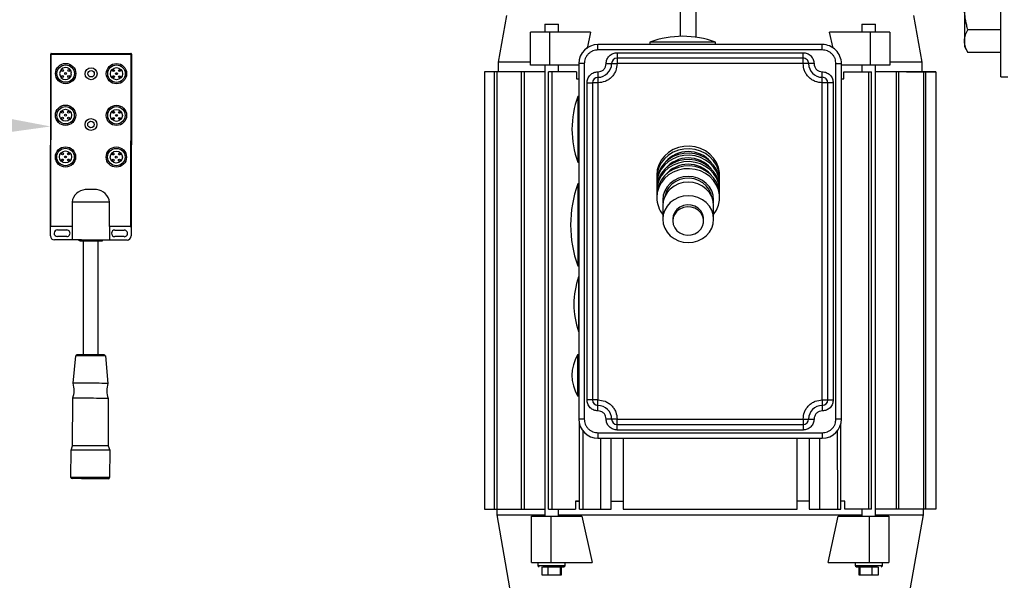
# Model space of a CAD drawing. Header units: inches. Extents: x 218.9 to 312.4, y 214.8 to 247.8.
# Tile 295 of 319: x 274.6 to 275.5, y 243.6 to 244.1. Entities that reach past the tile are written whole.
import ezdxf
from ezdxf import colors
from ezdxf.entities.mleader import LeaderData, LeaderLine
from ezdxf.math import Vec2, Vec3

# ---------------------------------------------------------------- set-up
doc = ezdxf.new("R2010")
doc.units = ezdxf.units.IN
doc.header["$LTSCALE"] = 0.25
doc.header["$MEASUREMENT"] = 0
doc.layers.add('ANNOTATIONS', color=1, linetype='Continuous')
doc.layers.add('MOTOR LH', color=7, linetype='Continuous')
doc.styles.add('ARIAL', font='arial.ttf', dxfattribs={"height": 0.09375})
doc.dimstyles.new('STANDARD$0', dxfattribs={"dimtxt": 0.09375, "dimasz": 0.09375, "dimexe": 0.03125, "dimexo": 0.046875, "dimgap": 0.09, "dimtad": 0, "dimtih": 1, "dimtoh": 1, "dimdec": 4, "dimzin": 0, "dimdsep": 46, "dimtxsty": 'ARIAL', "dimcen": 0.09, "dimadec": 0, "dimazin": 0, "dimtfac": 1, "dimtdec": 4, "dimtofl": 0, "dimtmove": 0, "dimatfit": 1, "dimfxl": 1, "dimtolj": 1, "dimtzin": 0, "dimarcsym": 0})

# ---------------------------------------------------------------- blocks, each defined once
blk = doc.blocks.new('*D90')
at = {"layer": 'ANNOTATIONS', "color": 0, "lineweight": -2, "transparency": 16777216}
for p, q in [((274.63933, 245.24633), (274.63933, 245.53285)), ((276.09173, 243.26104), (276.09173, 245.53285)), ((274.73308, 245.5016), (275.18444, 245.5016)), ((275.99798, 245.5016), (275.54663, 245.5016))]:
    blk.add_line(p, q, dxfattribs=at)
at = {"layer": 'ANNOTATIONS', "color": 0, "transparency": 16777216}
for points in [[(274.73308, 245.51723), (274.73308, 245.48598), (274.63933, 245.5016)], [(275.99798, 245.51723), (275.99798, 245.48598), (276.09173, 245.5016)]]:
    blk.add_solid(points, dxfattribs=at)
at = {"layer": 'defpoints', "color": 0, "transparency": 16777216}
for p in [(274.63933, 245.5016), (274.63933, 245.19945), (276.09173, 243.21417)]:
    blk.add_point(p, dxfattribs=at)
at = {"layer": 'ANNOTATIONS', "color": 0, "transparency": 16777216, "insert": (275.36553, 245.5016), "char_height": 0.09375, "attachment_point": 5, "style": 'ARIAL'}
blk.add_mtext('\\A1;25"', dxfattribs=at)
blk = doc.blocks.new('*D92')
at = {"layer": 'ANNOTATIONS', "color": 0, "lineweight": -2, "transparency": 16777216}
for p, q in [((274.74798, 244.56957), (274.74798, 245.2307)), ((276.09173, 243.26104), (276.09173, 245.2307)), ((274.84173, 245.19945), (275.12954, 245.19945)), ((275.99798, 245.19945), (275.71018, 245.19945))]:
    blk.add_line(p, q, dxfattribs=at)
at = {"layer": 'ANNOTATIONS', "color": 0, "transparency": 16777216}
for points in [[(274.84173, 245.21508), (274.84173, 245.18383), (274.74798, 245.19945)], [(275.99798, 245.21508), (275.99798, 245.18383), (276.09173, 245.19945)]]:
    blk.add_solid(points, dxfattribs=at)
at = {"layer": 'defpoints', "color": 0, "transparency": 16777216}
for p in [(274.74798, 245.19945), (274.74798, 244.5227), (276.09173, 243.21417)]:
    blk.add_point(p, dxfattribs=at)
at = {"layer": 'ANNOTATIONS', "color": 0, "transparency": 16777216, "insert": (275.41986, 245.19945), "char_height": 0.09375, "attachment_point": 5, "style": 'ARIAL'}
blk.add_mtext('\\A1;21 1/2"', dxfattribs=at)

msp = doc.modelspace()

# ---------------------------------------------------------------- linework, layer by layer
at = {"layer": 'MOTOR LH'}
for p, q in [((275.18774, 244.21073), (275.18774, 244.07868)), ((275.20211, 244.07786), (275.20211, 244.21073)), ((275.47611, 244.04229), (275.47611, 244.16729)), ((275.44336, 244.13995), (275.44336, 244.06964)), ((275.03139, 244.09757), (275.02394, 244.05533)), ((275.40534, 244.05534), (275.39789, 244.09758)), ((275.06582, 244.08978), (275.06582, 244.0824)), ((275.06582, 244.08978), (275.07812, 244.08978)), ((275.07812, 244.0824), (275.07812, 244.08978)), ((275.35116, 244.08978), (275.35116, 244.0824)), ((275.35116, 244.08978), (275.36347, 244.08978)), ((275.36347, 244.0824), (275.36347, 244.08978)), ((275.10719, 244.0824), (275.05308, 244.0824)), ((275.05308, 244.05287), (275.05308, 244.0824)), ((275.07048, 244.05287), (275.07048, 244.0824)), ((275.10719, 244.0824), (275.104, 244.06787)), ((275.32528, 244.0679), (275.3221, 244.0824)), ((275.37621, 244.0824), (275.3221, 244.0824)), ((275.35881, 244.05287), (275.35881, 244.0824)), ((275.37621, 244.0824), (275.37621, 244.05287)), ((275.47611, 244.0845), (275.4465, 244.0845)), ((275.31553, 244.07133), (275.11376, 244.07132)), ((275.11376, 244.0664), (275.11376, 244.07132)), ((275.16051, 244.07349), (275.16051, 244.07132)), ((275.21956, 244.07349), (275.16051, 244.07349)), ((275.21956, 244.07132), (275.21956, 244.07349)), ((275.31553, 244.06641), (275.31553, 244.07133)), ((275.44336, 244.06964), (275.4465, 244.0642)), ((274.62123, 243.89916), (274.62154, 244.06277)), ((274.62176, 243.90806), (274.62205, 244.06226)), ((274.62205, 244.06328), (274.69369, 244.06315)), ((274.62256, 244.06277), (274.69318, 244.06264)), ((274.69369, 244.06213), (274.6934, 243.90793)), ((274.6942, 244.06264), (274.6939, 243.89902)), ((275.31553, 244.06641), (275.11376, 244.0664)), ((275.13098, 244.06394), (275.13098, 244.0541)), ((275.13098, 244.06394), (275.2983, 244.06394)), ((275.2983, 244.0541), (275.2983, 244.06394)), ((275.47611, 244.0642), (275.4465, 244.0642)), ((275.02394, 244.05533), (275.02394, 244.04672)), ((275.05308, 244.05533), (275.02394, 244.05533)), ((275.09653, 244.05287), (275.05308, 244.05287)), ((275.06582, 244.05287), (275.06582, 243.64687)), ((275.07812, 244.04672), (275.07812, 244.05287)), ((275.09653, 244.0541), (275.09654, 243.73422)), ((275.10145, 244.0541), (275.09653, 244.0541)), ((275.10145, 244.0541), (275.10146, 243.73422)), ((275.12114, 244.0541), (275.13098, 244.0541)), ((275.2983, 244.05902), (275.13098, 244.05902)), ((275.2983, 244.0541), (275.13098, 244.0541)), ((275.30815, 244.0541), (275.2983, 244.0541)), ((275.32784, 243.73422), (275.32783, 244.0541)), ((275.32783, 244.0541), (275.33275, 244.0541)), ((275.33276, 243.73422), (275.33275, 244.0541)), ((275.37621, 244.05287), (275.33275, 244.05287)), ((275.35117, 244.05287), (275.35117, 244.04672)), ((275.36347, 243.64687), (275.36347, 244.05287)), ((275.40534, 244.04673), (275.40534, 244.05534)), ((274.63958, 244.04592), (274.63958, 244.04455)), ((274.64035, 244.04592), (274.63958, 244.04592)), ((274.63958, 244.04455), (274.64037, 244.04455)), ((275.01164, 244.04672), (275.01165, 243.65302)), ((275.06582, 244.04672), (275.01164, 244.04672)), ((275.02394, 244.04672), (275.01164, 244.04672)), ((275.01164, 244.04672), (275.01164, 244.04672)), ((275.02394, 244.04672), (275.01164, 244.04672)), ((275.02078, 243.65302), (275.02077, 244.04672)), ((275.02286, 244.04672), (275.02286, 243.65302)), ((275.04507, 243.65302), (275.04507, 244.04672)), ((275.04746, 244.04672), (275.04747, 243.65302)), ((275.09448, 244.04672), (275.0694, 244.04672)), ((275.06941, 243.65302), (275.0694, 244.04672)), ((275.07221, 244.04672), (275.07222, 243.65302)), ((275.09448, 244.04672), (275.09448, 244.04057)), ((275.11376, 244.04672), (275.11376, 244.03687)), ((275.31553, 244.03688), (275.31553, 244.04672)), ((275.33481, 244.04057), (275.33481, 244.04672)), ((275.33481, 244.04672), (275.35988, 244.04672)), ((275.35708, 244.04672), (275.35708, 243.65302)), ((275.35989, 243.65302), (275.35988, 244.04672)), ((275.41764, 244.04672), (275.36347, 244.04672)), ((275.38182, 244.04672), (275.38183, 243.65302)), ((275.38422, 243.65302), (275.38422, 244.04672)), ((275.39121, 244.04672), (275.41764, 244.04673)), ((275.41764, 244.04673), (275.39317, 244.04672)), ((275.39806, 244.04672), (275.39806, 244.04673)), ((275.39806, 244.04673), (275.41764, 244.04673)), ((275.40534, 244.04673), (275.41764, 244.04673)), ((275.40534, 244.04673), (275.41764, 244.04673)), ((275.40643, 244.04672), (275.40644, 243.65302)), ((275.40852, 243.65302), (275.40851, 244.04672)), ((275.41764, 244.04673), (275.41764, 244.04672)), ((275.41764, 244.04672), (275.41765, 243.65302)), ((275.09448, 244.04057), (275.09653, 244.04057)), ((275.10391, 244.03688), (275.10884, 244.03688)), ((275.10392, 243.75144), (275.10391, 244.03688)), ((275.10884, 244.03688), (275.10884, 244.03687)), ((275.11376, 244.03687), (275.10884, 244.03687)), ((275.10884, 244.03687), (275.10884, 243.75144)), ((275.11376, 244.03687), (275.11376, 243.75144)), ((275.32537, 244.03688), (275.31553, 244.03688)), ((275.31553, 243.75144), (275.31553, 244.03688)), ((275.32045, 243.75144), (275.32045, 244.03688)), ((275.32537, 244.03688), (275.32538, 243.75144)), ((275.33275, 244.04057), (275.33481, 244.04057)), ((275.47611, 244.04229), (275.48236, 244.04229)), ((275.09653, 244.02457), (275.0956, 244.02457)), ((275.0956, 243.96552), (275.09653, 243.96552)), ((275.09653, 243.94583), (275.09564, 243.94583)), ((275.16667, 243.95385), (275.16667, 243.95141)), ((275.16667, 243.95141), (275.16675, 243.94946)), ((275.16667, 243.9475), (275.16667, 243.94567)), ((275.16667, 243.94567), (275.16675, 243.94372)), ((275.22317, 243.95141), (275.22317, 243.95385)), ((275.22317, 243.94567), (275.22317, 243.9475)), ((274.66276, 243.94074), (274.65253, 243.94075)), ((275.16667, 243.94177), (275.16667, 243.93994)), ((275.16667, 243.93994), (275.16675, 243.938)), ((275.22317, 243.93994), (275.22317, 243.94177)), ((274.64082, 243.92952), (274.64078, 243.90751)), ((274.67438, 243.90745), (274.67442, 243.92946)), ((275.16667, 243.93603), (275.16667, 243.93359)), ((275.17206, 243.93149), (275.17223, 243.92892)), ((275.22318, 243.93359), (275.22318, 243.93603)), ((275.17206, 243.92636), (275.17206, 243.91416)), ((275.21779, 243.91416), (275.21779, 243.92636)), ((275.18107, 243.91416), (275.18107, 243.91249)), ((275.20878, 243.91249), (275.20878, 243.91416)), ((274.64078, 243.90751), (274.62227, 243.90755)), ((274.62755, 243.90447), (274.63591, 243.90445)), ((274.64078, 243.90751), (274.64076, 243.8954)), ((274.67438, 243.90745), (274.67436, 243.89534)), ((274.69289, 243.90742), (274.67438, 243.90745)), ((274.67924, 243.90437), (274.6876, 243.90436)), ((274.64076, 243.8954), (274.62494, 243.89543)), ((274.6359, 243.89848), (274.62754, 243.8985)), ((274.64715, 243.89449), (274.64715, 243.89539)), ((274.65089, 243.79213), (274.65108, 243.89448)), ((274.66404, 243.89446), (274.66385, 243.79211)), ((274.66796, 243.89535), (274.66796, 243.89445)), ((274.69017, 243.89531), (274.67436, 243.89534)), ((274.68759, 243.89839), (274.67923, 243.8984)), ((275.09564, 243.87201), (275.09654, 243.87201)), ((275.09654, 243.86217), (275.09633, 243.86217)), ((275.09633, 243.81296), (275.09654, 243.81296)), ((274.64168, 243.76643), (274.64406, 243.79122)), ((274.67067, 243.79117), (274.67296, 243.76637)), ((275.09654, 243.79204), (275.09533, 243.79204)), ((275.09533, 243.79204), (275.09533, 243.75513)), ((274.64122, 243.71028), (274.6413, 243.75292)), ((274.67329, 243.75286), (274.67321, 243.71022)), ((275.09533, 243.75513), (275.09654, 243.75513)), ((275.11376, 243.75144), (275.10392, 243.75144)), ((275.11376, 243.7416), (275.11376, 243.75144)), ((275.31553, 243.75144), (275.32538, 243.75144)), ((275.31553, 243.75144), (275.31553, 243.7416)), ((275.10146, 243.73422), (275.09654, 243.73422)), ((275.13099, 243.73422), (275.12114, 243.73422)), ((275.13099, 243.73422), (275.29831, 243.73422)), ((275.13099, 243.72438), (275.13099, 243.73422)), ((275.29831, 243.73422), (275.30815, 243.73422)), ((275.29831, 243.73422), (275.29831, 243.72438)), ((275.33276, 243.73422), (275.32784, 243.73422)), ((275.09711, 243.65302), (275.09711, 243.72983)), ((275.13099, 243.7293), (275.29831, 243.7293)), ((275.29831, 243.72438), (275.13099, 243.72438)), ((275.33219, 243.65302), (275.33219, 243.72983)), ((275.10025, 243.72353), (275.10025, 243.65302)), ((275.11376, 243.72191), (275.31553, 243.72192)), ((275.11376, 243.72191), (275.11376, 243.71699)), ((275.11376, 243.71699), (275.31553, 243.717)), ((275.11622, 243.65302), (275.11622, 243.71699)), ((275.1257, 243.65302), (275.1257, 243.71699)), ((275.13628, 243.71699), (275.13628, 243.65302)), ((275.29302, 243.65302), (275.29302, 243.717)), ((275.3036, 243.717), (275.3036, 243.65302)), ((275.31307, 243.717), (275.31307, 243.65302)), ((275.31553, 243.72192), (275.31553, 243.717)), ((275.32904, 243.72354), (275.32905, 243.65302)), ((274.63976, 243.68162), (274.63981, 243.70632)), ((274.63981, 243.70632), (274.64122, 243.71028)), ((274.67321, 243.71022), (274.67461, 243.70626)), ((274.67461, 243.70626), (274.67456, 243.68156)), ((275.09359, 243.6604), (275.09359, 243.65302)), ((275.09711, 243.6604), (275.09359, 243.6604)), ((275.09359, 243.6604), (275.09711, 243.6604)), ((275.1257, 243.6604), (275.13628, 243.6604)), ((275.3036, 243.6604), (275.29302, 243.6604)), ((275.33571, 243.6604), (275.33219, 243.6604)), ((275.33571, 243.65302), (275.33571, 243.6604)), ((275.01165, 243.65302), (275.04507, 243.65302)), ((275.02272, 243.65302), (275.02272, 243.6481)), ((275.02272, 243.6481), (275.0343, 243.58243)), ((275.02272, 243.6481), (275.06582, 243.6481)), ((275.04507, 243.65302), (275.04747, 243.65302)), ((275.04747, 243.65302), (275.06582, 243.65302)), ((275.05395, 243.64687), (275.09938, 243.64687)), ((275.05396, 243.60503), (275.05395, 243.64687)), ((275.06941, 243.65302), (275.07222, 243.65302)), ((275.07135, 243.64687), (275.07135, 243.60503)), ((275.07222, 243.65302), (275.09359, 243.65302)), ((275.07813, 243.64687), (275.07813, 243.65302)), ((275.09711, 243.65302), (275.1257, 243.65302)), ((275.09938, 243.64687), (275.10854, 243.60504)), ((275.13628, 243.65302), (275.21465, 243.65302)), ((275.21465, 243.65302), (275.29302, 243.65302)), ((275.3036, 243.65302), (275.33219, 243.65302)), ((275.32076, 243.60504), (275.32992, 243.64687)), ((275.32992, 243.64687), (275.37534, 243.64687)), ((275.35989, 243.65302), (275.33571, 243.65302)), ((275.35117, 243.65302), (275.35117, 243.64687)), ((275.35794, 243.60504), (275.35794, 243.64687)), ((275.41765, 243.65302), (275.36347, 243.65302)), ((275.37534, 243.64687), (275.37534, 243.60504)), ((275.395, 243.58244), (275.40658, 243.6481)), ((275.40658, 243.6481), (275.40658, 243.65302)), ((275.05396, 243.60503), (275.07135, 243.60503)), ((275.05967, 243.60503), (275.05967, 243.60258)), ((275.05967, 243.60258), (275.08428, 243.60258)), ((275.06314, 243.60134), (275.06314, 243.59396)), ((275.06902, 243.59396), (275.06902, 243.60134)), ((275.07135, 243.60503), (275.10854, 243.60504)), ((275.0798, 243.60135), (275.07981, 243.59396)), ((275.08081, 243.59396), (275.08081, 243.60135)), ((275.08428, 243.60258), (275.08428, 243.60503)), ((275.32076, 243.60504), (275.37534, 243.60504)), ((275.34502, 243.60504), (275.34502, 243.60258)), ((275.34502, 243.60258), (275.36963, 243.60258)), ((275.34849, 243.60135), (275.34849, 243.59397)), ((275.34949, 243.59397), (275.34949, 243.60135)), ((275.36028, 243.59397), (275.36028, 243.60135)), ((275.36616, 243.59397), (275.36616, 243.60135)), ((275.36963, 243.60258), (275.36963, 243.60504)), ((275.06314, 243.59396), (275.08081, 243.59396)), ((275.34849, 243.59397), (275.36616, 243.59397))]:
    msp.add_line(p, q, dxfattribs=at)
at = {"layer": 'MOTOR LH', "flags": 128}
for points in [[(275.40534, 244.05534), (275.39775, 244.05534), (275.39353, 244.05534), (275.37621, 244.05534)], [(275.0956, 244.02457), (275.0956, 243.99504), (275.0956, 243.98992), (275.0956, 243.96552)], [(275.22317, 243.95385), (275.22306, 243.95618), (275.22216, 243.96077), (275.22038, 243.96513), (275.21778, 243.96913), (275.21445, 243.97265), (275.21049, 243.97555), (275.20603, 243.97776), (275.20121, 243.9792), (275.19619, 243.97983), (275.19113, 243.97962), (275.18619, 243.97858), (275.18154, 243.97675), (275.17731, 243.97418), (275.17365, 243.97096), (275.17067, 243.96719), (275.16847, 243.96299), (275.16713, 243.95849), (275.16667, 243.95385)], [(275.22309, 243.94946), (275.22306, 243.95374), (275.22216, 243.95833), (275.22038, 243.96269), (275.21778, 243.96669), (275.21445, 243.97021), (275.21049, 243.97311), (275.20603, 243.97532), (275.20121, 243.97676), (275.19619, 243.97739), (275.19113, 243.97718), (275.18619, 243.97614), (275.18154, 243.97431), (275.17731, 243.97174), (275.17365, 243.96852), (275.17067, 243.96475), (275.16847, 243.96055), (275.16713, 243.95605), (275.16667, 243.95141)], [(275.22317, 243.9475), (275.22306, 243.94984), (275.22216, 243.95442), (275.22038, 243.95879), (275.21778, 243.96279), (275.21445, 243.9663), (275.21049, 243.96921), (275.20603, 243.97142), (275.20121, 243.97286), (275.19619, 243.97349), (275.19113, 243.97328), (275.18619, 243.97224), (275.18154, 243.97041), (275.17731, 243.96784), (275.17365, 243.96461), (275.17067, 243.96084), (275.16847, 243.95664), (275.16713, 243.95215), (275.16667, 243.9475)], [(275.22309, 243.94372), (275.22306, 243.94801), (275.22216, 243.95259), (275.22038, 243.95696), (275.21778, 243.96096), (275.21445, 243.96447), (275.21049, 243.96738), (275.20603, 243.96959), (275.20121, 243.97103), (275.19619, 243.97165), (275.19113, 243.97145), (275.18619, 243.97041), (275.18154, 243.96858), (275.17731, 243.96601), (275.17365, 243.96278), (275.17067, 243.95901), (275.16847, 243.95481), (275.16713, 243.95032), (275.16667, 243.94567)], [(275.22317, 243.94177), (275.22306, 243.9441), (275.22216, 243.94869), (275.22038, 243.95305), (275.21778, 243.95705), (275.21445, 243.96057), (275.21049, 243.96347), (275.20603, 243.96568), (275.20121, 243.96712), (275.19619, 243.96775), (275.19113, 243.96754), (275.18619, 243.9665), (275.18154, 243.96467), (275.17731, 243.9621), (275.17365, 243.95888), (275.17067, 243.95511), (275.16847, 243.95091), (275.16713, 243.94641), (275.16667, 243.94177)], [(275.2231, 243.93804), (275.22306, 243.94227), (275.22216, 243.94686), (275.22038, 243.95122), (275.21778, 243.95522), (275.21445, 243.95874), (275.21049, 243.96164), (275.20603, 243.96385), (275.20121, 243.96529), (275.19619, 243.96592), (275.19113, 243.96571), (275.18619, 243.96467), (275.18154, 243.96284), (275.17731, 243.96027), (275.17365, 243.95705), (275.17067, 243.95328), (275.16847, 243.94908), (275.16713, 243.94458), (275.16667, 243.93994)], [(275.22318, 243.93603), (275.22307, 243.93837), (275.22216, 243.94295), (275.22038, 243.94732), (275.21779, 243.95132), (275.21445, 243.95484), (275.21049, 243.95774), (275.20603, 243.95995), (275.20121, 243.9614), (275.19619, 243.96202), (275.19113, 243.96181), (275.18619, 243.96077), (275.18153, 243.95894), (275.17731, 243.95637), (275.17364, 243.95315), (275.17067, 243.94938), (275.16847, 243.94517), (275.16712, 243.94068), (275.16667, 243.93603)], [(275.21779, 243.91831), (275.22038, 243.92231), (275.22216, 243.92667), (275.22307, 243.93126), (275.22307, 243.93592), (275.22216, 243.94051), (275.22038, 243.94488), (275.21779, 243.94888), (275.21445, 243.9524), (275.21049, 243.9553), (275.20603, 243.95751), (275.20121, 243.95895), (275.19619, 243.95958), (275.19113, 243.95937), (275.18619, 243.95833), (275.18153, 243.9565), (275.17731, 243.95393), (275.17364, 243.95071), (275.17067, 243.94694), (275.16847, 243.94273), (275.16712, 243.93824), (275.16667, 243.93359)], [(275.09564, 243.94583), (275.09564, 243.92655), (275.09564, 243.9214), (275.09564, 243.87201)], [(275.21762, 243.92892), (275.21779, 243.93149), (275.21735, 243.93559), (275.21605, 243.93954), (275.21394, 243.94318), (275.21109, 243.94637), (275.20763, 243.94899), (275.20367, 243.95094), (275.19938, 243.95213), (275.19492, 243.95254), (275.19046, 243.95213), (275.18617, 243.95094), (275.18222, 243.94899), (275.17875, 243.94637), (275.17591, 243.94318), (275.1738, 243.93954), (275.1725, 243.93559), (275.17206, 243.93149)], [(275.21779, 243.92636), (275.21735, 243.93047), (275.21605, 243.93442), (275.21394, 243.93806), (275.21109, 243.94125), (275.20763, 243.94387), (275.20367, 243.94581), (275.19938, 243.94701), (275.19492, 243.94741), (275.19046, 243.94701), (275.18617, 243.94581), (275.18222, 243.94387), (275.17875, 243.94125), (275.17591, 243.93806), (275.1738, 243.93442), (275.1725, 243.93047), (275.17206, 243.92636)], [(275.21584, 243.93508), (275.21522, 243.93735), (275.21353, 243.94099), (275.21107, 243.94425), (275.20795, 243.94698), (275.20429, 243.94907), (275.20026, 243.95045), (275.196, 243.95105), (275.1917, 243.95085), (275.18753, 243.94985), (275.18367, 243.94811), (275.18027, 243.94568), (275.17746, 243.94268), (275.17537, 243.93921), (275.17408, 243.93543), (275.17397, 243.93486)], [(274.67442, 243.92946), (274.67417, 243.92946), (274.67341, 243.92946), (274.67217, 243.92946), (274.67049, 243.92946), (274.66842, 243.92947), (274.66602, 243.92947), (274.66337, 243.92948), (274.66054, 243.92948), (274.65762, 243.92949), (274.6547, 243.92949), (274.65188, 243.9295), (274.64922, 243.9295), (274.64682, 243.92951), (274.64475, 243.92951), (274.64307, 243.92951), (274.64183, 243.92952), (274.64108, 243.92952), (274.64082, 243.92952)], [(275.17206, 243.91416), (275.1725, 243.91005), (275.1738, 243.9061), (275.17591, 243.90246), (275.17875, 243.89927), (275.18222, 243.89666), (275.18617, 243.89471), (275.19046, 243.89351), (275.19492, 243.89311), (275.19938, 243.89351), (275.20367, 243.89471), (275.20763, 243.89666), (275.21109, 243.89927), (275.21394, 243.90246), (275.21605, 243.9061), (275.21735, 243.91005), (275.21779, 243.91416), (275.21735, 243.91827), (275.21605, 243.92222), (275.21394, 243.92586), (275.21109, 243.92904), (275.20763, 243.93166), (275.20367, 243.93361), (275.19938, 243.93481), (275.19492, 243.93521), (275.19046, 243.93481), (275.18617, 243.93361), (275.18222, 243.93166), (275.17875, 243.92904), (275.17591, 243.92586), (275.1738, 243.92222), (275.1725, 243.91827), (275.17206, 243.91416)], [(275.20878, 243.91416), (275.20867, 243.91576), (275.2078, 243.91885), (275.20613, 243.92166), (275.20375, 243.92399), (275.20082, 243.9257), (275.19752, 243.92669), (275.19405, 243.92689), (275.19064, 243.92629), (275.1875, 243.92493), (275.18483, 243.92289), (275.18278, 243.9203), (275.18151, 243.91733), (275.18107, 243.91416)], [(275.18107, 243.91249), (275.18151, 243.90932), (275.18278, 243.90634), (275.18483, 243.90376), (275.1875, 243.90172), (275.19064, 243.90036), (275.19405, 243.89976), (275.19752, 243.89996), (275.20082, 243.90095), (275.20375, 243.90266), (275.20613, 243.90499), (275.2078, 243.90779), (275.20867, 243.91089), (275.20867, 243.91409), (275.2078, 243.91718), (275.20613, 243.91998), (275.20375, 243.92231), (275.20082, 243.92403), (275.19752, 243.92502), (275.19405, 243.92521), (275.19064, 243.92462), (275.1875, 243.92326), (275.18483, 243.92122), (275.18278, 243.91863), (275.18151, 243.91566), (275.18107, 243.91249)], [(274.67436, 243.89534), (274.6741, 243.89534), (274.67335, 243.89534), (274.67211, 243.89534), (274.67043, 243.89535), (274.66836, 243.89535), (274.66596, 243.89536), (274.66331, 243.89536), (274.66048, 243.89537), (274.65756, 243.89537), (274.65464, 243.89538), (274.65181, 243.89538), (274.64916, 243.89539), (274.64676, 243.89539), (274.64469, 243.8954), (274.64301, 243.8954), (274.64177, 243.8954), (274.64101, 243.8954), (274.64076, 243.8954)], [(274.65756, 243.89447), (274.65532, 243.89447), (274.65319, 243.89448), (274.65126, 243.89448), (274.64963, 243.89448), (274.64836, 243.89448), (274.64753, 243.89449), (274.64717, 243.89449), (274.64715, 243.89449)], [(274.66796, 243.89445), (274.66795, 243.89445), (274.66758, 243.89445), (274.66675, 243.89445), (274.66549, 243.89445), (274.66385, 243.89446), (274.66193, 243.89446), (274.65979, 243.89446), (274.65756, 243.89447)], [(275.09633, 243.86217), (275.09633, 243.85943), (275.09633, 243.8569), (275.09633, 243.81296)], [(274.65737, 243.79119), (274.65485, 243.7912), (274.65242, 243.7912), (274.65017, 243.79121), (274.64818, 243.79121), (274.64653, 243.79122), (274.64526, 243.79122), (274.64444, 243.79122), (274.64408, 243.79122), (274.64406, 243.79122)], [(274.65737, 243.79212), (274.65497, 243.79213), (274.65267, 243.79213), (274.65054, 243.79214), (274.64868, 243.79214), (274.64715, 243.79214), (274.64602, 243.79214), (274.64532, 243.79214), (274.64508, 243.79215)], [(274.66965, 243.7921), (274.66942, 243.7921), (274.66872, 243.7921), (274.66758, 243.7921), (274.66605, 243.79211), (274.66419, 243.79211), (274.66207, 243.79211), (274.65976, 243.79212), (274.65737, 243.79212)], [(274.67067, 243.79117), (274.67066, 243.79117), (274.6703, 243.79117), (274.66947, 243.79117), (274.6682, 243.79117), (274.66655, 243.79118), (274.66456, 243.79118), (274.66231, 243.79119), (274.65988, 243.79119), (274.65737, 243.79119)], [(274.65732, 243.7664), (274.6546, 243.7664), (274.65197, 243.76641), (274.6495, 243.76641), (274.64727, 243.76642), (274.64534, 243.76642), (274.64378, 243.76642), (274.64262, 243.76643), (274.64192, 243.76643), (274.64168, 243.76643)], [(274.67296, 243.76637), (274.67272, 243.76637), (274.67201, 243.76637), (274.67086, 243.76637), (274.6693, 243.76638), (274.66737, 243.76638), (274.66514, 243.76639), (274.66267, 243.76639), (274.66004, 243.76639), (274.65732, 243.7664)], [(274.65729, 243.75289), (274.65452, 243.7529), (274.65182, 243.7529), (274.64929, 243.75291), (274.64701, 243.75291), (274.64504, 243.75292), (274.64344, 243.75292), (274.64226, 243.75292), (274.64154, 243.75292), (274.6413, 243.75292)], [(274.67329, 243.75286), (274.67305, 243.75286), (274.67233, 243.75287), (274.67115, 243.75287), (274.66955, 243.75287), (274.66758, 243.75287), (274.66529, 243.75288), (274.66277, 243.75288), (274.66007, 243.75289), (274.65729, 243.75289)], [(274.65721, 243.70629), (274.65434, 243.70629), (274.65156, 243.7063), (274.64893, 243.7063), (274.64652, 243.70631), (274.64441, 243.70631), (274.64264, 243.70632), (274.64127, 243.70632), (274.64034, 243.70632), (274.63987, 243.70632), (274.63981, 243.70632)], [(274.65999, 243.71024), (274.65444, 243.71025), (274.65174, 243.71026), (274.64922, 243.71026), (274.64693, 243.71027), (274.64496, 243.71027), (274.64336, 243.71028), (274.64218, 243.71028), (274.64146, 243.71028), (274.64122, 243.71028)], [(274.67461, 243.70626), (274.67455, 243.70626), (274.67407, 243.70626), (274.67314, 243.70626), (274.67177, 243.70626), (274.67001, 243.70627), (274.66789, 243.70627), (274.66549, 243.70627), (274.66286, 243.70628), (274.66007, 243.70628), (274.65721, 243.70629)], [(274.67321, 243.71022), (274.67297, 243.71022), (274.67225, 243.71022), (274.67107, 243.71022), (274.66947, 243.71023), (274.6675, 243.71023), (274.66522, 243.71023), (274.66269, 243.71024), (274.65999, 243.71024)], [(274.65716, 243.68159), (274.6543, 243.6816), (274.65151, 243.6816), (274.64888, 243.6816), (274.64648, 243.68161), (274.64436, 243.68161), (274.6426, 243.68162), (274.64123, 243.68162), (274.6403, 243.68162), (274.63982, 243.68162), (274.63976, 243.68162)], [(274.65993, 243.68056), (274.65439, 243.68057), (274.65171, 243.68058), (274.64917, 243.68058), (274.64687, 243.68059), (274.64487, 243.68059), (274.64322, 243.68059), (274.64197, 243.68059), (274.64115, 243.6806), (274.6408, 243.6806), (274.64079, 243.6806)], [(274.67456, 243.68156), (274.6745, 243.68156), (274.67403, 243.68156), (274.6731, 243.68156), (274.67173, 243.68156), (274.66996, 243.68157), (274.66785, 243.68157), (274.66544, 243.68157), (274.66281, 243.68158), (274.66003, 243.68158), (274.65716, 243.68159)], [(274.67354, 243.68054), (274.67352, 243.68054), (274.67317, 243.68054), (274.67235, 243.68054), (274.6711, 243.68054), (274.66945, 243.68054), (274.66745, 243.68055), (274.66515, 243.68055), (274.66262, 243.68056), (274.65993, 243.68056)], [(275.07813, 243.6481), (275.25645, 243.6481), (275.269, 243.6481), (275.35117, 243.6481)], [(275.36347, 243.6481), (275.40265, 243.6481), (275.40483, 243.6481), (275.40658, 243.6481)]]:
    msp.add_lwpolyline(points, dxfattribs=at)
at = {"layer": 'MOTOR LH'}
for centre, radius in [((274.63498, 244.04518), 0.00913), ((274.63498, 244.04518), 0.00785), ((274.68069, 244.04509), 0.00913), ((274.68069, 244.04509), 0.00785), ((274.63226, 244.04247), 0.000853), ((274.63227, 244.0479), 0.000853), ((274.63498, 244.04518), 0.000853), ((274.63769, 244.04246), 0.000853), ((274.6377, 244.04789), 0.000853), ((274.65784, 244.04505), 0.00536), ((274.65784, 244.04505), 0.00292), ((274.68069, 244.04509), 0.00542), ((274.67798, 244.04239), 0.000853), ((274.67799, 244.04781), 0.000853), ((274.68069, 244.04509), 0.000853), ((274.6834, 244.04238), 0.000853), ((274.68341, 244.0478), 0.000853), ((274.63491, 244.00765), 0.00913), ((274.68062, 244.00757), 0.00913), ((274.63491, 244.00765), 0.00785), ((274.63491, 244.00765), 0.00542), ((274.6322, 244.01037), 0.000853), ((274.63491, 244.00765), 0.000853), ((274.63763, 244.01036), 0.000853), ((274.68062, 244.00757), 0.00785), ((274.68062, 244.00757), 0.00542), ((274.67792, 244.01029), 0.000853), ((274.68062, 244.00757), 0.000853), ((274.68334, 244.01028), 0.000853), ((274.63219, 244.00495), 0.000853), ((274.63762, 244.00494), 0.000853), ((274.65775, 243.99934), 0.00536), ((274.65775, 243.99934), 0.00292), ((274.67791, 244.00486), 0.000853), ((274.68333, 244.00485), 0.000853), ((274.63484, 243.97013), 0.00913), ((274.63484, 243.97013), 0.00785), ((274.63484, 243.97013), 0.00542), ((274.63213, 243.97284), 0.000853), ((274.63756, 243.97283), 0.000853), ((274.68055, 243.97004), 0.00913), ((274.68055, 243.97004), 0.00785), ((274.68055, 243.97004), 0.00542), ((274.67785, 243.97276), 0.000853), ((274.68327, 243.97275), 0.000853), ((274.63212, 243.96742), 0.000853), ((274.63484, 243.97013), 0.000853), ((274.63755, 243.96741), 0.000853), ((274.67784, 243.96733), 0.000853), ((274.68055, 243.97004), 0.000853), ((274.68326, 243.96732), 0.000853)]:
    msp.add_circle(centre, radius, dxfattribs=at)
for centre, radius, start, end in [((275.19004, 243.99258), 0.08612, 69.94986, 110.05196), ((275.11376, 244.0541), 0.01722, 90.0009, 180.0009), ((275.31553, 244.0541), 0.01722, 0.0009, 90.0009), ((274.62205, 244.06277), 0.000512, 89.89381, 179.89381), ((274.62256, 244.06226), 0.000512, 89.89381, 179.89381), ((274.69318, 244.06213), 0.000512, 359.89381, 89.89381), ((274.69369, 244.06264), 0.000512, 359.89381, 89.89381), ((275.11376, 244.0541), 0.0123, 270.0009, 0.0009), ((275.13098, 244.0541), 0.00492, 90.0009, 180.0009), ((275.2983, 244.0541), 0.00492, 0.0009, 90.0009), ((275.31553, 244.0541), 0.0123, 180.0009, 270.0009), ((275.31553, 244.0541), 0.0123, 180.0009, 270.0009), ((274.63498, 244.04518), 0.00542, 7.82741, 353.37398), ((275.11376, 244.03687), 0.00492, 90.0009, 180.0009), ((275.31553, 244.03688), 0.00492, 0.0009, 90.0009), ((275.1765, 243.99505), 0.08612, 159.94986, 200.05195), ((275.19493, 243.94823), 0.02679, 40.86971, 139.59986), ((275.19493, 243.94249), 0.02679, 40.86971, 139.59986), ((275.19493, 243.93675), 0.02679, 40.96238, 139.51435), ((275.19742, 243.90892), 0.10827, 160.06863, 199.93317), ((274.65354, 243.92799), 0.01281, 94.52862, 173.12929), ((274.66172, 243.92798), 0.01279, 6.6018, 85.31553), ((275.19138, 243.93372), 0.02472, 180.29428, 218.56692), ((274.62227, 243.90806), 0.000512, 179.89381, 269.89381), ((274.62755, 243.90148), 0.00299, 89.89381, 269.89381), ((274.63591, 243.90147), 0.00299, 269.89381, 89.89381), ((274.67923, 243.90139), 0.00299, 89.89381, 269.89381), ((274.68759, 243.90137), 0.00299, 269.89381, 89.89381), ((274.69289, 243.90793), 0.000512, 269.89381, 359.89381), ((274.62495, 243.89915), 0.00372, 179.89381, 269.89381), ((274.69018, 243.89903), 0.00372, 269.89381, 359.89381), ((275.16593, 243.83756), 0.07382, 160.52968, 199.47212), ((274.64508, 243.79112), 0.00102, 89.89381, 174.51711), ((274.66965, 243.79108), 0.00102, 5.27052, 89.89381), ((275.12729, 243.77359), 0.03691, 150.0009, 210.0009), ((274.62226, 243.76022), 0.02038, 339.0102, 17.7184), ((274.69235, 243.7601), 0.02038, 162.06923, 200.77742), ((275.11376, 243.75144), 0.00492, 180.0009, 270.0009), ((275.31553, 243.75144), 0.00492, 270.0009, 0.0009), ((275.11376, 243.73422), 0.0123, 0.0009, 90.0009), ((275.31553, 243.73422), 0.0123, 90.0009, 180.0009), ((275.11376, 243.73422), 0.01722, 180.0009, 270.0009), ((275.13099, 243.73422), 0.00492, 180.0009, 270.0009), ((275.29831, 243.73422), 0.00492, 270.0009, 0.0009), ((275.31553, 243.73422), 0.01722, 270.0009, 0.0009), ((274.64079, 243.68162), 0.00102, 179.89381, 269.89381), ((274.67354, 243.68156), 0.00102, 269.89381, 359.89381), ((275.0609, 243.60257), 0.00123, 180.0009, 270.0009), ((275.08305, 243.60258), 0.00123, 270.0009, 0.0009), ((275.34625, 243.60258), 0.00123, 180.0009, 270.0009), ((275.3684, 243.60258), 0.00123, 270.0009, 0.0009)]:
    msp.add_arc(centre, radius, start, end, dxfattribs=at)
for points, knots in [([(275.4465, 244.0845), (275.44612, 244.08588), (275.44503, 244.08986), (275.44368, 244.09662), (275.44347, 244.10206), (275.44336, 244.10479)], [0, 0, 0, 0, 0.208287, 0.601507, 1, 1, 1, 1]), ([(275.44336, 244.07435), (275.44336, 244.07459), (275.44339, 244.07641), (275.44408, 244.07985), (275.44568, 244.08294), (275.4465, 244.0845)], [0, 0, 0, 0, 0.070089, 0.530783, 1, 1, 1, 1]), ([(275.4465, 244.0642), (275.44562, 244.06585), (275.44385, 244.06917), (275.44352, 244.07261), (275.44336, 244.07435)], [0, 0, 0, 0, 0.495475, 1, 1, 1, 1]), ([(275.11376, 244.0664), (275.11221, 244.06624), (275.10983, 244.06598), (275.10696, 244.06445), (275.10499, 244.06286), (275.1034, 244.06089), (275.10187, 244.05803), (275.10162, 244.05565), (275.10145, 244.0541)], [0, 0, 0, 0, 0.239452, 0.368329, 0.499997, 0.631617, 0.760631, 1, 1, 1, 1]), ([(275.12114, 244.0541), (275.12127, 244.05534), (275.12147, 244.05724), (275.1227, 244.05953), (275.12397, 244.06111), (275.12555, 244.06238), (275.12784, 244.06361), (275.12974, 244.06381), (275.13098, 244.06394)], [0, 0, 0, 0, 0.239467, 0.368319, 0.500016, 0.631558, 0.760547, 1, 1, 1, 1]), ([(275.2983, 244.06394), (275.29954, 244.06381), (275.30145, 244.06361), (275.30374, 244.06238), (275.30532, 244.06111), (275.30658, 244.05954), (275.30781, 244.05725), (275.30802, 244.05534), (275.30815, 244.0541)], [0, 0, 0, 0, 0.239452, 0.368303, 0.499999, 0.631648, 0.760534, 1, 1, 1, 1]), ([(275.32783, 244.0541), (275.32767, 244.05565), (275.32741, 244.05803), (275.32588, 244.06089), (275.32429, 244.06287), (275.32232, 244.06445), (275.31946, 244.06599), (275.31708, 244.06624), (275.31553, 244.06641)], [0, 0, 0, 0, 0.239464, 0.368356, 0.499962, 0.631616, 0.760536, 1, 1, 1, 1]), ([(275.13098, 244.0541), (275.13075, 244.05193), (275.1304, 244.0486), (275.12825, 244.04459), (275.12603, 244.04183), (275.12327, 244.03961), (275.11926, 244.03746), (275.11592, 244.0371), (275.11376, 244.03687)], [0, 0, 0, 0, 0.239465, 0.368382, 0.500046, 0.631649, 0.760527, 1, 1, 1, 1]), ([(275.11376, 244.04672), (275.11469, 244.04682), (275.11612, 244.04697), (275.11784, 244.04789), (275.11901, 244.04884), (275.11997, 244.05002), (275.12089, 244.05174), (275.12104, 244.05317), (275.12114, 244.0541)], [0, 0, 0, 0, 0.239463, 0.369651, 0.499878, 0.630169, 0.760537, 1, 1, 1, 1]), ([(275.31553, 244.03688), (275.31336, 244.03711), (275.31003, 244.03746), (275.30602, 244.03961), (275.30326, 244.04183), (275.30104, 244.04459), (275.29889, 244.0486), (275.29853, 244.05193), (275.2983, 244.0541)], [0, 0, 0, 0, 0.239422, 0.368343, 0.500005, 0.631606, 0.760527, 1, 1, 1, 1]), ([(275.30815, 244.0541), (275.30825, 244.05317), (275.3084, 244.05174), (275.30932, 244.05002), (275.31027, 244.04885), (275.31145, 244.04789), (275.31317, 244.04697), (275.3146, 244.04682), (275.31553, 244.04672)], [0, 0, 0, 0, 0.23944, 0.369625, 0.499913, 0.630266, 0.760541, 1, 1, 1, 1]), ([(275.10391, 244.03688), (275.10405, 244.03811), (275.10425, 244.04002), (275.10548, 244.04231), (275.10675, 244.04388), (275.10832, 244.04516), (275.11061, 244.04638), (275.11252, 244.04658), (275.11376, 244.04672)], [0, 0, 0, 0, 0.2393393, 0.3683729, 0.4999158, 0.6315658, 0.7604968, 1, 1, 1, 1]), ([(275.31553, 244.04672), (275.31677, 244.04659), (275.31867, 244.04639), (275.32096, 244.04516), (275.32254, 244.04389), (275.32381, 244.04231), (275.32504, 244.04002), (275.32524, 244.03812), (275.32537, 244.03688)], [0, 0, 0, 0, 0.239447, 0.368362, 0.499997, 0.631691, 0.760539, 1, 1, 1, 1]), ([(275.11376, 243.7416), (275.11252, 243.74173), (275.11062, 243.74193), (275.10833, 243.74316), (275.10675, 243.74443), (275.10548, 243.74601), (275.10425, 243.7483), (275.10405, 243.7502), (275.10392, 243.75144)], [0, 0, 0, 0, 0.239473, 0.368321, 0.500014, 0.631658, 0.760541, 1, 1, 1, 1]), ([(275.11376, 243.75144), (275.11593, 243.75121), (275.11926, 243.75086), (275.12327, 243.74871), (275.12603, 243.74649), (275.12825, 243.74373), (275.1304, 243.73972), (275.13076, 243.73638), (275.13099, 243.73422)], [0, 0, 0, 0, 0.2394496, 0.3683772, 0.4999907, 0.6316655, 0.7605158, 1, 1, 1, 1]), ([(275.29831, 243.73422), (275.29854, 243.73639), (275.29889, 243.73972), (275.30104, 243.74373), (275.30326, 243.74649), (275.30602, 243.74871), (275.31003, 243.75086), (275.31337, 243.75121), (275.31553, 243.75144)], [0, 0, 0, 0, 0.2394785, 0.3683257, 0.4999974, 0.6316078, 0.7605724, 1, 1, 1, 1]), ([(275.32538, 243.75144), (275.32524, 243.75021), (275.32504, 243.7483), (275.32381, 243.74601), (275.32255, 243.74443), (275.32097, 243.74316), (275.31868, 243.74193), (275.31677, 243.74173), (275.31553, 243.7416)], [0, 0, 0, 0, 0.23947, 0.368358, 0.500009, 0.631553, 0.760544, 1, 1, 1, 1]), ([(275.10146, 243.73422), (275.10162, 243.73267), (275.10187, 243.73029), (275.10341, 243.72742), (275.105, 243.72545), (275.10697, 243.72386), (275.10983, 243.72233), (275.11221, 243.72208), (275.11376, 243.72191)], [0, 0, 0, 0, 0.239459, 0.368377, 0.500075, 0.631679, 0.760541, 1, 1, 1, 1]), ([(275.12114, 243.73422), (275.12104, 243.73515), (275.12089, 243.73658), (275.11997, 243.7383), (275.11902, 243.73947), (275.11784, 243.74043), (275.11612, 243.74135), (275.11469, 243.7415), (275.11376, 243.7416)], [0, 0, 0, 0, 0.239457, 0.3696516, 0.4999497, 0.6301836, 0.7605619, 1, 1, 1, 1]), ([(275.13099, 243.72438), (275.12975, 243.72451), (275.12784, 243.72471), (275.12555, 243.72594), (275.12397, 243.72721), (275.12271, 243.72878), (275.12148, 243.73107), (275.12127, 243.73298), (275.12114, 243.73422)], [0, 0, 0, 0, 0.239452, 0.368303, 0.499999, 0.631648, 0.760534, 1, 1, 1, 1]), ([(275.30815, 243.73422), (275.30802, 243.73298), (275.30782, 243.73108), (275.30659, 243.72879), (275.30532, 243.72721), (275.30374, 243.72594), (275.30145, 243.72471), (275.29955, 243.72451), (275.29831, 243.72438)], [0, 0, 0, 0, 0.239461, 0.368309, 0.500003, 0.631638, 0.760553, 1, 1, 1, 1]), ([(275.31553, 243.7416), (275.3146, 243.7415), (275.31317, 243.74135), (275.31145, 243.74043), (275.31028, 243.73948), (275.30932, 243.7383), (275.3084, 243.73658), (275.30825, 243.73515), (275.30815, 243.73422)], [0, 0, 0, 0, 0.23947, 0.369662, 0.500021, 0.630158, 0.76053, 1, 1, 1, 1]), ([(275.31553, 243.72192), (275.31708, 243.72208), (275.31946, 243.72233), (275.32233, 243.72387), (275.3243, 243.72546), (275.32589, 243.72743), (275.32742, 243.73029), (275.32767, 243.73267), (275.32784, 243.73422)], [0, 0, 0, 0, 0.239418, 0.368346, 0.500008, 0.631622, 0.760522, 1, 1, 1, 1]), ([(275.06415, 243.60134), (275.06524, 243.60134), (275.06691, 243.60134), (275.06971, 243.60134), (275.07197, 243.60134), (275.07425, 243.60134), (275.07701, 243.60135), (275.08, 243.60135), (275.082, 243.60135), (275.08291, 243.60135), (275.083, 243.60135), (275.08305, 243.60135)], [0, 0, 0, 0, 0.159648, 0.245607, 0.333331, 0.4211, 0.507058, 0.666669, 0.826318, 0.912276, 1, 1, 1, 1]), ([(275.34625, 243.60135), (275.3463, 243.60135), (275.34639, 243.60135), (275.3473, 243.60135), (275.3493, 243.60135), (275.35229, 243.60135), (275.35505, 243.60135), (275.35733, 243.60135), (275.35959, 243.60135), (275.36239, 243.60135), (275.36406, 243.60135), (275.36515, 243.60135)], [0, 0, 0, 0, 0.087728, 0.173686, 0.333334, 0.492944, 0.578902, 0.666671, 0.754394, 0.840352, 1, 1, 1, 1])]:
    msp.add_open_spline(points, degree=3, knots=knots, dxfattribs=at)

# ---------------------------------------------------------------- dimensions: what is measured, and where the dimension line sits
at = {"layer": 'ANNOTATIONS'}
dim = msp.add_linear_dim(base=(274.63933, 245.5016), p1=(276.09173, 243.21417), p2=(274.63933, 245.19945), text='25"', dimstyle='STANDARD$0', dxfattribs=at)
dim.commit()
dim.dimension.update_dxf_attribs({"geometry": '*D90', "text_midpoint": (275.36553, 245.5016), "dimtype": 160})
dim = msp.add_linear_dim(base=(274.74798, 245.19945), p1=(276.09173, 243.21417), p2=(274.74798, 244.5227), text='21 1/2"', dimstyle='STANDARD$0', dxfattribs=at)
dim.commit()
dim.dimension.update_dxf_attribs({"geometry": '*D92', "text_midpoint": (275.41986, 245.19945)})

# ---------------------------------------------------------------- leaders
ml = msp.add_multileader_mtext('Standard', dxfattribs=at)
ml.set_content('JUNCTION\\PBOX', color=256, style='ARIAL')
ml.set_leader_properties()
ml.build(insert=Vec2(0, 0))
ml.multileader.update_dxf_attribs({"dogleg_length": 0.36, "arrow_head_size": 0.09375})
ctx = ml.context
ctx.base_point, ctx.char_height, ctx.arrow_head_size, ctx.landing_gap_size, ctx.plane_origin = Vec3(273.2307, 244.00922), 0.09375, 0.09375, 0.09, Vec3(274.96054, 243.84668)
ctx.text_align_type = 2
notes = []
notes.append((ctx, [(0, (1, 1, 0), (274.15646, 244.00922), (-1, 0), 0.09796, [(0, [(274.62142, 243.99758)], 0, [])])]))
ctx.mtext.insert, ctx.mtext.alignment, ctx.mtext.flow_direction = Vec3(273.96851, 244.0569), 3, 5
for ctx, leaders in notes:
    for number, flags, end, landing, length, lines in leaders:
        leader = LeaderData()
        leader.index, (leader.has_last_leader_line, leader.has_dogleg_vector, leader.attachment_direction) = number, flags
        leader.last_leader_point, leader.dogleg_vector, leader.dogleg_length = Vec3(end), Vec3(landing), length
        for number, points, colour, breaks in lines:
            line = LeaderLine()
            line.index, line.vertices, line.color, line.breaks = number, Vec3.list(points), colors.encode_raw_color(colour), breaks
            leader.lines.append(line)
        ctx.leaders.append(leader)

doc.saveas('drawing.dxf')
